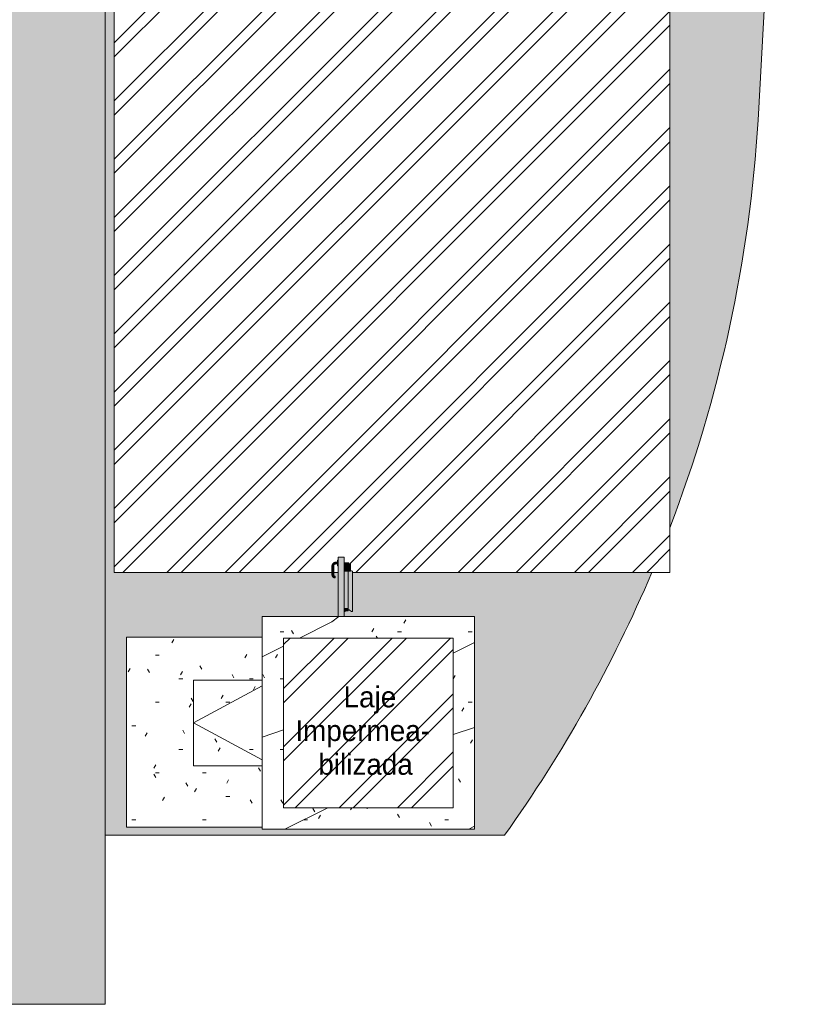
# Model space of a CAD drawing. Header units: millimetres. Extents: x -18260 to 188148, y -14086 to 2351883.
# Tile 525 of 592: x 72284 to 79089, y -10126 to -1623. Entities that reach past the tile are written whole.
import ezdxf

# ---------------------------------------------------------------- set-up
doc = ezdxf.new("R2010")
doc.units = ezdxf.units.MM
for name, color, linetype, lineweight in [('A-DOOR', 31, 'Continuous', 9), ('A-FLOR', 192, 'Continuous', 18), ('A-FLOR-PATT', 8, 'Continuous', 18), ('A-GLAZ', 151, 'Continuous', 9), ('A-ROOF', 132, 'Continuous', 9), ('A-ROOF-OTLN', 132, 'Continuous', 9), ('A-ROOF-PATT', 132, 'Continuous', 9), ('G-ANNO-TEXT', 231, 'Continuous', 9)]:
    doc.layers.add(name, color=color, linetype=linetype, lineweight=lineweight)
doc.styles.add('Century Gothic_3', font='GOTHIC.TTF', dxfattribs={"height": 180})
pattern_1 = [(45, (51790.14, 0), (-251.447, 251.447), []), (45, (51790.14, 381), (-251.447, 251.447), [])]

# ---------------------------------------------------------------- blocks, each defined once
blk = doc.blocks.new('CC_PORTA ABRIR_CORTA-FOGO_1 FOLHA LISA - FOLHA 0_60 x 1_80-4177358-PLANTA DE IMPERMEABILIZAÇÃO - 1 PAV_')
at = {"layer": 'A-DOOR', "lineweight": 5}
for color, points in [(255, [(-210, 92.5), (-210, 605), (-260, 605), (-260, 92.5)]), (71, [(-307, 455), (-299.5, 455.9), (-300.5, 530), (-314.5, 530), (-313.5, 455), (-308.9, 455)]), (71, [(-313.5, 530), (-300.5, 530), (-299.5, 530), (-294.4, 542.4), (-282, 548.5), (-282, 561.5), (-292.6, 559.7), (-299, 557.4), (-310.1, 546.2), (-313.1, 535.3)]), (71, [(-266, 547.5), (-266, 562.5), (-282, 561.5), (-282, 547.5)]), (71, [(-260, 555), (-260, 579.1), (-266, 579.1), (-266, 555)]), (71, [(-260, 530.9), (-260, 555), (-266, 555), (-266, 530.9)]), (256, [(-188, 524), (-170, 524), (-170, 556), (-210, 556), (-210, 524)]), (256, [(-170, 516.7), (-156.3, 516.7), (-157.7, 523.1), (-158.9, 524), (-210, 523.1), (-210, 516.7), (-184.5, 516.7)]), (256, [(-210, 495), (-155, 495), (-156.5, 516.7), (-210, 516.7)]), (256, [(-155.6, 505.9), (-153, 495), (-153.2, 554), (-170, 554), (-169.4, 524), (-157.7, 523.1), (-156.5, 518.8), (-156.3, 516.7)]), (71, [(-291.2, 428.6), (-287, 429.8), (-287, 442.2), (-287, 442.5), (-295.8, 446.2), (-300.5, 455), (-312.3, 455), (-313.4, 450.8), (-310.5, 440.9), (-299.8, 430.9), (-294.7, 429.6)]), (256, [(-188, 490), (-155, 490), (-155.6, 495), (-210, 495), (-210, 490), (-208, 490)]), (256, [(-210, 485), (-154.7, 486.1), (-156, 490), (-210, 490), (-210, 485.1)]), (256, [(-174, 164), (-174, 485), (-210, 485), (-210, 164), (-188, 164)]), (256, [(-141, 136), (-137, 140), (-137, 164), (-140, 164), (-140, 483.5), (-154.9, 487.5), (-155, 485), (-174, 485), (-174, 150), (-161.9, 149.2), (-142.7, 136)]), (256, [(-155, 491), (-153.9, 492), (-155, 491.4)]), (256, [(-140, 483.5), (-139.5, 485.2), (-155, 489.2), (-154.8, 488.3), (-141.2, 483.9)]), (256, [(-138, 164), (-139, 484.3), (-140, 483.5), (-139, 164), (-138.1, 164)]), (256, [(-210, 136), (-192, 143), (-174, 144), (-174, 164), (-210, 164), (-210, 143)])]:
    blk.add_hatch(color=color, dxfattribs=at).paths.add_polyline_path(points)
at = {"layer": 'A-DOOR', "color": 90, "lineweight": 5}
for p, q in [((-260, 92.5), (-260, 605)), ((-210, 605), (-260, 605)), ((-210, 605), (-210, 92.5)), ((-314.5, 530), (-314.5, 455)), ((-299.5, 455), (-299.5, 530)), ((-266, 562.5), (-282, 562.5)), ((-282, 547.5), (-266, 547.5)), ((-260, 580), (-266, 580)), ((-266, 555), (-266, 579.1)), ((-266, 530.9), (-266, 555)), ((-266, 530), (-260, 530)), ((-287, 442.5), (-287, 427.5)), ((-287, 427.5), (-287, 429.7)), ((-207.7, 135.8), (-208, 136.8)), ((-202.1, 138), (-207.7, 135.8)), ((-202.1, 138), (-202.4, 138.9)), ((-200.6, 138.6), (-201, 139.5)), ((-200.6, 138.6), (-201, 139.5)), ((-200.6, 138.6), (-201, 139.5)), ((-200.6, 138.6), (-201, 139.5)), ((-193.3, 141.4), (-200.6, 138.6)), ((-200.6, 138.6), (-193.3, 141.4)), ((-200.6, 138.6), (-196.3, 140.2)), ((-196.3, 140.2), (-200.6, 138.6)), ((-198.6, 140.4), (-198.3, 139.5)), ((-198.6, 140.4), (-198.3, 139.5)), ((-198, 140.7), (-197.7, 139.7)), ((-197.7, 139.7), (-198, 140.7)), ((-196, 140.4), (-197.7, 139.7)), ((-196.3, 140.2), (-197.7, 139.7)), ((-197.7, 139.7), (-196.3, 140.2)), ((-193.3, 141.4), (-197.2, 139.9)), ((-197.2, 139.9), (-193.3, 141.4)), ((-197.2, 141), (-196.8, 140.1)), ((-196.8, 140.1), (-197.2, 141)), ((-197.2, 139.9), (-196.8, 140.1)), ((-196.8, 140.1), (-197.2, 139.9)), ((-193, 141.6), (-196.8, 140.1)), ((-196.7, 141.2), (-196.3, 140.2)), ((-196.3, 140.2), (-196.7, 141.2)), ((-196, 140.4), (-196.3, 141.3)), ((-193.7, 142.4), (-193.3, 141.4)), ((-193.3, 141.4), (-193.7, 142.4)), ((-193, 141.6), (-193.3, 142.5))]:
    blk.add_line(p, q, dxfattribs=at)
at = {"layer": 'A-DOOR', "lineweight": 5}
for p, q in [((-210, 556), (-170, 556)), ((-170, 524), (-210, 524)), ((-210, 516.7), (-156.3, 516.7)), ((-170, 556), (-170, 524)), ((-169.4, 524), (-158.9, 524)), ((-153, 493), (-153, 554)), ((-210, 495), (-155, 495)), ((-210, 485), (-174, 485)), ((-210, 485), (-154.2, 485)), ((-174, 164), (-174, 485)), ((-155, 495), (-155, 490)), ((-138, 485), (-155, 490.5)), ((-154, 485), (-154.2, 485)), ((-154, 485), (-154, 491)), ((-154, 491), (-154, 489.3)), ((-153.7, 493), (-153, 493)), ((-138, 164), (-138, 485)), ((-174, 164), (-210, 164)), ((-210, 136), (-192, 143)), ((-192, 143), (-175, 143)), ((-174, 144), (-174, 164)), ((-174, 150), (-164.3, 150)), ((-161.9, 149.2), (-145.1, 136.8)), ((-142.7, 136), (-141, 136)), ((-137, 164), (-140, 164)), ((-139.5, 164), (-140, 164)), ((-137, 140), (-137, 164))]:
    blk.add_line(p, q, dxfattribs=at)
at = {"layer": 'A-DOOR', "color": 90, "lineweight": 5, "flags": 128}
for points in [[(-282, 562.5), (-283.3, 562.5), (-284.6, 562.4), (-285.9, 562.3), (-287.2, 562.1), (-288.5, 561.9), (-289.7, 561.6), (-291, 561.2), (-292.2, 560.9), (-293.4, 560.4), (-294.7, 559.9), (-295.8, 559.4), (-297, 558.8), (-298.1, 558.2), (-299.3, 557.5), (-300.4, 556.8), (-301.4, 556.1), (-302.4, 555.3), (-303.4, 554.4), (-304.4, 553.6), (-305.3, 552.6), (-306.2, 551.7), (-307, 550.7), (-307.9, 549.7), (-308.6, 548.6), (-309.3, 547.6), (-310, 546.5), (-310.7, 545.3), (-311.3, 544.2), (-311.8, 543), (-312.3, 541.8), (-312.7, 540.6), (-313.1, 539.3), (-313.5, 538.1), (-313.8, 536.8), (-314, 535.5), (-314.2, 534.2), (-314.4, 532.9), (-314.5, 531.7), (-314.5, 530.4), (-314.5, 530)], [(-299.5, 530), (-299.5, 530.7), (-299.4, 531.4), (-299.4, 532.1), (-299.3, 532.8), (-299.2, 533.5), (-299, 534.2), (-298.8, 534.8), (-298.6, 535.5), (-298.4, 536.2), (-298.1, 536.8), (-297.8, 537.5), (-297.5, 538.1), (-297.2, 538.7), (-296.8, 539.3), (-296.4, 539.9), (-296, 540.5), (-295.6, 541), (-295.2, 541.5), (-294.7, 542.1), (-294.2, 542.6), (-293.7, 543), (-293.2, 543.5), (-292.6, 543.9), (-292, 544.3), (-291.5, 544.7), (-290.9, 545.1), (-290.2, 545.4), (-289.6, 545.8), (-289, 546), (-288.3, 546.3), (-287.7, 546.6), (-287, 546.8), (-286.3, 547), (-285.7, 547.1), (-285, 547.2), (-284.3, 547.4), (-283.6, 547.4), (-282.9, 547.5), (-282.2, 547.5), (-282, 547.5)], [(-314.5, 455), (-314.5, 453.9), (-314.4, 452.8), (-314.3, 451.7), (-314.1, 450.6), (-314, 449.5), (-313.7, 448.5), (-313.4, 447.4), (-313.1, 446.3), (-312.7, 445.3), (-312.3, 444.3), (-311.9, 443.3), (-311.4, 442.3), (-310.9, 441.3), (-310.3, 440.4), (-309.7, 439.5), (-309.1, 438.6), (-308.4, 437.7), (-307.7, 436.9), (-306.9, 436.1), (-306.2, 435.3), (-305.4, 434.5), (-304.5, 433.8), (-303.7, 433.1), (-302.8, 432.5), (-301.9, 431.9), (-300.9, 431.3), (-300, 430.7), (-299, 430.2), (-298, 429.8), (-297, 429.4), (-295.9, 429), (-294.9, 428.7), (-293.8, 428.4), (-292.8, 428.1), (-291.7, 427.9), (-290.6, 427.7), (-289.5, 427.6), (-288.4, 427.5), (-287.3, 427.5), (-287, 427.5)], [(-287, 442.5), (-287.5, 442.5), (-288, 442.5), (-288.5, 442.6), (-289, 442.7), (-289.5, 442.7), (-290, 442.9), (-290.5, 443), (-290.9, 443.1), (-291.4, 443.3), (-291.9, 443.5), (-292.3, 443.7), (-292.8, 443.9), (-293.2, 444.2), (-293.6, 444.4), (-294.1, 444.7), (-294.5, 445), (-294.9, 445.3), (-295.2, 445.6), (-295.6, 445.9), (-296, 446.3), (-296.3, 446.7), (-296.6, 447), (-296.9, 447.4), (-297.2, 447.8), (-297.5, 448.2), (-297.8, 448.7), (-298, 449.1), (-298.3, 449.6), (-298.5, 450), (-298.7, 450.5), (-298.8, 450.9), (-299, 451.4), (-299.1, 451.9), (-299.2, 452.4), (-299.3, 452.9), (-299.4, 453.4), (-299.4, 453.9), (-299.5, 454.4), (-299.5, 454.9), (-299.5, 455)]]:
    blk.add_lwpolyline(points, dxfattribs=at)
at = {"layer": 'A-DOOR', "lineweight": 5, "flags": 128}
for points in [[(-156.3, 516.7), (-155.6, 505.9), (-155, 495)], [(-155, 556), (-154.9, 556), (-154.8, 556), (-154.8, 556), (-154.7, 556), (-154.6, 556), (-154.5, 555.9), (-154.4, 555.9), (-154.4, 555.9), (-154.3, 555.9), (-154.2, 555.8), (-154.1, 555.8), (-154.1, 555.8), (-154, 555.7), (-153.9, 555.7), (-153.9, 555.7), (-153.8, 555.6), (-153.7, 555.6), (-153.7, 555.5), (-153.6, 555.4), (-153.6, 555.4), (-153.5, 555.3), (-153.5, 555.3), (-153.4, 555.2), (-153.4, 555.1), (-153.3, 555.1), (-153.3, 555), (-153.2, 554.9), (-153.2, 554.9), (-153.2, 554.8), (-153.1, 554.7), (-153.1, 554.6), (-153.1, 554.6), (-153.1, 554.5), (-153, 554.4), (-153, 554.3), (-153, 554.3), (-153, 554.2), (-153, 554.1), (-153, 554), (-153, 554)]]:
    blk.add_lwpolyline(points, dxfattribs=at)
at = {"layer": 'A-DOOR', "lineweight": 5}
for centre, radius, start, end in [((-175, 144), 1, 270, 0), ((-164.3, 146), 4, 53.59691, 90), ((-142.7, 140), 4, 233.59691, 270), ((-141, 140), 4, 270, 360)]:
    blk.add_arc(centre, radius, start, end, dxfattribs=at)
for points, knots in [([(-158.9, 524), (-158.5, 524), (-157.8, 523.6), (-157.2, 522.1), (-156.6, 520.1), (-156.4, 518.2), (-156.3, 516.7)], [0, 0, 0, 0, 0.333333, 0.5, 0.666667, 1, 1, 1, 1]), ([(-155, 490), (-155, 489.2), (-155, 488.1), (-154.8, 486.8), (-154.7, 485.9), (-154.5, 485.2), (-154.3, 485), (-154.2, 485)], [0, 0, 0, 0, 0.285714, 0.428571, 0.571429, 0.785714, 1, 1, 1, 1]), ([(-154, 491), (-154, 491.3), (-154, 491.7), (-153.9, 492.3), (-153.9, 492.6), (-153.8, 492.7), (-153.8, 492.8)], [0, 0, 0, 0, 0.2857143, 0.4285714, 0.5714286, 0.7142857, 0.7142857, 0.7142857, 0.7142857]), ([(-153.8, 492.8), (-153.8, 492.7), (-153.9, 492.6), (-153.9, 492.2), (-154, 491.7), (-154, 491.2), (-154, 491)], [0.2857143, 0.2857143, 0.2857143, 0.2857143, 0.4285714, 0.5714286, 0.7857143, 1, 1, 1, 1]), ([(-140, 483.5), (-139.8, 483.7), (-139.6, 483.9), (-139.2, 484.1), (-139, 484.3), (-138.8, 484.4), (-138.6, 484.6), (-138.4, 484.7), (-138.2, 484.8), (-138, 485), (-138, 485), (-138, 485)], [0, 0, 0, 0, 0.166667, 0.25, 0.333333, 0.416667, 0.5, 0.583333, 0.666667, 0.833333, 1, 1, 1, 1])]:
    blk.add_open_spline(points, degree=3, knots=knots, dxfattribs=at)
blk = doc.blocks.new('CHAPIM2 - CHAPIM-4066026-PLANTA DE IMPERMEABILIZAÇÃO - 1 PAV_')
at = {"layer": 'A-ROOF-PATT', "lineweight": 5}
h = blk.add_hatch(dxfattribs=at)
h.set_pattern_fill('FP_230', color=71, style=0, pattern_type=2)
h.set_pattern_definition([(0, (365, -3e-05), (812.8, 203.2), [33.528, -576.072, 33.528, -576.072, -3251.2]), (0, (365, -3e-05), (812.8, 203.2), [-1219.2, 33.528, -1185.672, 33.528, -576.072, -1422.4]), (0, (365, -3e-05), (812.8, 203.2), [-3048, 33.528, -372.872, 33.528, -982.472]), (120, (669.8, 101.6), (-582.3764, 602.3054), [33.528, -576.072, 33.528, -576.072, -3251.2]), (120, (669.8, 101.6), (-582.3764, 602.3054), [-1219.2, 33.528, -1185.672, 33.528, -576.072, -1422.4]), (120, (669.8, 101.6), (-582.3764, 602.3054), [-3048, 33.528, -372.872, 33.528, -982.472]), (240, (771.4, 508), (-230.4236, -805.5054), [33.528, -576.072, 33.528, -576.072, -3251.2]), (240, (771.4, 508), (-230.4236, -805.5054), [-1219.2, 33.528, -1185.672, 33.528, -576.072, -1422.4]), (240, (771.4, 508), (-230.4236, -805.5054), [-3048, 33.528, -372.872, 33.528, -982.472])])
h.paths.add_polyline_path([(22953.9, -8613.3), (24788.9, -8613.3), (24788.9, -6778.3), (22953.9, -6778.3), (22953.9, -8595.8)])
h.paths.add_polyline_path([(24079.7, -8428.3), (23138.9, -8428.3), (23138.9, -6963.3), (24603.9, -6963.3), (24603.9, -8428.3)])
h = blk.add_hatch(dxfattribs=at)
h.set_pattern_fill('FP_231', color=71, style=0, pattern_type=2)
h.set_pattern_definition([(216.87, (1000, 1587.5), (4762.4943, 3175.0085), [793.75, -7143.75]), (206.565, (1952.5, 1111.25), (-1587.501, -1587.5), [1774.88, -1774.88]), (198.435, (1952.5, 317.5), (-3174.997, -1587.503), [1004.02, -4016.09])])
h.paths.add_polyline_path([(22953.9, -8613.3), (24788.9, -8613.3), (24788.9, -6778.3), (22953.9, -6778.3), (22953.9, -8595.8)])
h.paths.add_polyline_path([(24079.7, -8428.3), (23138.9, -8428.3), (23138.9, -6963.3), (24603.9, -6963.3), (24603.9, -8428.3)])
at = {"layer": 'A-ROOF-OTLN', "color": 90, "lineweight": 5}
for p, q in [((22953.9, -6778.3), (24788.9, -6778.3)), ((22953.9, -8613.3), (22953.9, -6778.3)), ((24788.9, -6778.3), (24788.9, -8613.3)), ((24603.9, -6963.3), (23138.9, -6963.3)), ((23138.9, -6963.3), (23138.9, -8428.3)), ((24603.9, -8428.3), (24603.9, -6963.3)), ((24603.9, -8428.3), (23138.9, -8428.3)), ((24788.9, -8613.3), (22953.9, -8613.3))]:
    blk.add_line(p, q, dxfattribs=at)
blk = doc.blocks.new('FX-HRT-JANELA_MAXIM-AR-1FL - 80x80cm-1FL-ALU-3_0cmFolha-4214702-PLANTA DE IMPERMEABILIZAÇÃO - 1 PAV_')
at = {"layer": 'A-GLAZ', "color": 90, "lineweight": 5}
for p, q in [((-370, 685), (370, 685)), ((-370, 92.5), (-370, 685)), ((-320, 92.5), (0, 685)), ((320, 92.5), (0, 685)), ((370, 685), (370, 92.5))]:
    blk.add_line(p, q, dxfattribs=at)
blk = doc.blocks.new('BE-PMSa-MOD-ARQ-CONEXAODOFUTURO-EX-000-R_rvt-2-PLANTA DE IMPERMEABILIZAÇÃO - 1 PAV_')
at = {"layer": 'A-FLOR-PATT', "lineweight": 5}
h = blk.add_hatch(dxfattribs=at)
h.set_pattern_fill('FP_99', color=55, style=0, pattern_type=2)
h.set_pattern_definition([(225, (1821.38, -1013.34), (1e-14, -212.132), [450, -150]), (315, (1715.32, -1119.4), (0, -212.132), [450, -150])])
h.paths.add_polyline_path([(-17588.6, -10125.8), (-17588.6, 5919.2), (-17905.7, 5919.2), (-18260.1, -10125.8)])
h.paths.add_polyline_path([(24376.4, -8664), (24683.7, -8664), (24895.4, -8357.9), (25097.5, -8045.3), (25289.6, -7726.5), (25471.6, -7401.8), (25643.3, -7071.6), (25804.6, -6736.1), (25955.3, -6395.7), (23368.4, -6395.7), (23369.4, -6730.8), (23365.4, -6734.8), (23361.3, -6734.1), (23342.1, -6720.8), (23332.4, -6720.9), (23331.4, -6727.8), (23314.4, -6727.8), (23296.4, -6735), (23296.4, -6778.3), (24423.9, -6778.3), (24423.9, -8613.3), (22588.9, -8613.3), (22588.9, -8595.8), (21416.4, -8595.8), (21416.4, -6955.8), (22588.9, -6955.8), (22588.9, -6778.3), (23246.4, -6778.3), (23246.4, -6395.7), (23206.9, -6395.7), (23206.9, -6416.4), (23211.7, -6425.2), (23218.5, -6428.6), (23219.4, -6429.3), (23219.4, -6441.1), (23215.1, -6442.2), (23204.1, -6438.1), (23195.3, -6428.7), (23193, -6420.1), (23192.9, -6415.8), (23191.9, -6415.8), (23191.9, -6395.7), (21311.4, -6395.7), (21311.4, -395.7), (26110.1, -395.7), (26110.1, -6012), (26234.4, -5672.4), (26348.3, -5329.1), (26451.6, -4982.5), (26544.3, -4632.9), (26626.4, -4280.7), (26697.6, -3926.1), (26757.9, -3569.5), (26807.4, -3211.3), (26845.9, -2851.7), (26873.4, -2491.1), (27298.5, 5174.6), (21231.4, 5390.6), (21231.4, -8664), (24238.9, -8664)])
h.paths.add_polyline_path([(-1658.6, 134.2), (164.4, 134.2), (164.4, 1841.1), (-1658.6, 1840.7), (-1658.6, 258.2)])
h.paths.add_polyline_path([(22863.9, 836.7), (22863.9, 4371.7), (24548.9, 4371.7), (24548.9, 836.7), (22881.4, 836.7)])
h.paths.add_polyline_path([(26541.4, 3992.4), (26422.4, 3992.4), (26422.4, 5123.6), (27022.4, 5123.6), (27022.4, 3992.4)])
h.paths.add_polyline_path([(19968.4, 4641.7), (19999.4, 4641.7), (19999.4, 4674.2), (15923.9, 4674.2), (15923.9, 4641.7), (16272.6, 4641.7), (16272.6, 4671.7), (19622.6, 4670.8), (19622.6, 4641.7), (19958.4, 4641.7)])
h.paths.add_polyline_path([(15653.9, 4641.7), (15653.9, 4674.2), (12268.9, 4674.2), (12268.9, 4641.7), (12287.6, 4641.7), (12287.6, 4671.7), (15637.6, 4670.8), (15637.6, 4641.7), (15650.9, 4641.7)])
h.paths.add_polyline_path([(-8301.1, 4641.7), (-8301.1, 4674.2), (-11733.6, 4674.2), (-11733.6, 4641.7), (-11704.9, 4641.7), (-11704.9, 4671.7), (-8354.9, 4670.8), (-8354.9, 4641.7), (-8304.1, 4641.7)])
h.paths.add_polyline_path([(-16088.1, 4641.7), (-15848.6, 4641.7), (-15848.6, 4671.7), (-12498.6, 4670.8), (-12498.6, 4641.7), (-12028.6, 4641.7), (-12028.6, 4674.2), (-16356.6, 4674.2), (-16356.6, 4641.7), (-16295.6, 4641.7)])
h.paths.add_polyline_path([(-16611.6, 5447.2), (-16356.6, 5447.2), (-16356.6, 5479.2), (-16626.6, 5479.2), (-16626.6, 5447.2)])
h = blk.add_hatch(dxfattribs=at)
h.set_pattern_fill('FP_2', color=55, style=0, pattern_type=2)
h.set_pattern_definition([(0, (0, 0), (812.8, 203.2), [33.528, -576.072, 33.528, -576.072, -3251.2]), (0, (0, 0), (812.8, 203.2), [-1219.2, 33.528, -1185.672, 33.528, -576.072, -1422.4]), (0, (0, 0), (812.8, 203.2), [-3048, 33.528, -372.872, 33.528, -982.472]), (120, (304.8, 101.6), (-582.3764, 602.3054), [33.528, -576.072, 33.528, -576.072, -3251.2]), (120, (304.8, 101.6), (-582.3764, 602.3054), [-1219.2, 33.528, -1185.672, 33.528, -576.072, -1422.4]), (120, (304.8, 101.6), (-582.3764, 602.3054), [-3048, 33.528, -372.872, 33.528, -982.472]), (240, (406.4, 508), (-230.4236, -805.5054), [33.528, -576.072, 33.528, -576.072, -3251.2]), (240, (406.4, 508), (-230.4236, -805.5054), [-1219.2, 33.528, -1185.672, 33.528, -576.072, -1422.4]), (240, (406.4, 508), (-230.4236, -805.5054), [-3048, 33.528, -372.872, 33.528, -982.472])])
h.paths.add_polyline_path([(-5768.9, -10125.8), (14705.4, -10125.8), (14705.4, -9779.9), (14699.4, -9779.9), (14699.4, -9763.2), (14681.7, -9763.8), (14671, -9768.5), (14665.9, -9780.7), (14665.9, -9856.3), (14670.7, -9865.1), (14677.5, -9868.5), (14678.4, -9869.2), (14678.4, -9881), (14674.1, -9882.1), (14663.1, -9878), (14654.5, -9869.2), (14652, -9860), (14651.9, -9855.7), (14650.9, -9855.7), (14651.9, -9780.7), (14653.7, -9770.1), (14656.9, -9762.9), (14667.1, -9752.6), (14683.4, -9748.2), (14699.4, -9748.2), (14699.4, -9731.6), (14705.4, -9731.6), (14705.4, -9705.7), (14755.4, -9705.7), (14755.4, -9754.7), (14795.4, -9754.7), (14796, -9756.7), (14812.4, -9756.7), (14811.4, -9815.7), (14810.3, -9815.7), (14811.5, -9818.2), (14811.4, -9819.3), (14811.4, -9820.9), (14827.4, -9827.2), (14827.4, -10125.8), (21231.4, -10125.8), (21231.4, 5919.2), (12003.9, 5918.5), (12003.9, 5447.2), (12268.9, 5447.2), (12268.9, 4674.2), (15653.9, 4674.2), (15653.9, 5447.2), (15923.9, 5447.2), (15923.9, 4674.2), (19999.4, 4674.2), (19999.4, 5447.2), (20269.4, 5447.2), (20269.4, 4280.7), (20299.4, 4280.7), (20298.5, 1530.7), (20269.4, 1530.7), (20269.4, 1143.6), (20299.4, 1143.6), (20298.5, -1606.4), (20269.4, -1606.4), (20269.4, -2040.2), (20299.4, -2040.2), (20298.5, -4790.2), (20269.4, -4790.2), (20269.4, -5273.9), (20299.4, -5273.9), (20298.5, -8023.9), (20269.4, -8023.9), (20269.4, -9308.8), (19999.4, -9308.8), (19999.4, -8513.8), (19913.4, -8513.8), (19913.4, -8347.8), (19635.4, -8347.8), (19635.4, -8377.8), (16285.4, -8377), (16285.4, -8347.8), (15971.9, -8347.8), (15971.9, -8513.8), (15921.4, -8513.8), (15921.4, -9312.6), (15651.4, -9312.6), (15651.4, -8513.8), (15603.4, -8513.8), (15603.4, -8377.8), (12316.9, -8377.8), (12316.9, -8513.8), (12293.9, -8513.8), (12293.9, -9312.6), (11998.9, -9312.6), (11998.9, -8513.8), (11950.9, -8513.8), (11950.9, -8347.8), (11867.6, -8347.8), (11867.6, -8377.8), (8517.6, -8377), (8517.6, -8347.8), (8434.4, -8347.8), (8434.4, -8513.8), (8386.4, -8513.8), (8386.4, -9312.6), (8116.4, -9312.6), (8116.4, -9125.8), (2121.4, -9125.8), (2121.4, -9312.6), (1851.4, -9312.6), (1851.4, -9125.8), (-4143.6, -9125.8), (-4143.6, -9312.6), (-4413.6, -9312.6), (-4413.6, -8513.8), (-4461.6, -8513.8), (-4461.6, -8347.8), (-4547.4, -8347.8), (-4547.4, -8377.8), (-7897.4, -8377), (-7897.4, -8347.8), (-7983.1, -8347.8), (-7983.1, -8513.8), (-8031.1, -8513.8), (-8031.1, -9308.8), (-8301.1, -9308.8), (-8301.1, -8513.8), (-8349.1, -8513.8), (-8349.1, -8347.8), (-8354.9, -8347.8), (-8354.9, -8377.8), (-11704.9, -8377), (-11705.7, -8347.8), (-11710.6, -8347.8), (-11710.6, -8513.8), (-11758.6, -8513.8), (-11758.6, -9308.8), (-12028.6, -9308.8), (-12028.6, -8513.8), (-12076.6, -8513.8), (-12076.6, -8347.8), (-12498.6, -8347.8), (-12498.6, -8377.8), (-15848.6, -8377), (-15848.6, -8347.8), (-16270.6, -8347.8), (-16270.6, -8513.8), (-16356.6, -8513.8), (-16356.6, -9308.8), (-16626.6, -9308.8), (-16626.6, -7987.1), (-16656.6, -7987.1), (-16655.7, -5237.1), (-16626.6, -5237.1), (-16626.6, -4803.3), (-16656.6, -4803.3), (-16655.7, -2053.3), (-16626.6, -2053.3), (-16626.6, -1620.8), (-16656.6, -1620.8), (-16655.7, 1129.2), (-16626.6, 1129.2), (-16626.6, 1534.2), (-16656.6, 1534.2), (-16655.8, 4291.7), (-16626.6, 4291.7), (-16626.6, 5479.2), (-16356.6, 5479.2), (-16356.6, 4674.2), (-12028.6, 4674.2), (-12028.6, 5447.2), (-11733.6, 5446.9), (-11733.6, 4674.2), (-8301.1, 4674.2), (-8301.1, 5447.2), (-8031.1, 5447.2), (-8031.1, 5919.2), (-17588.6, 5919.2), (-17588.6, -10125.8), (-10486.3, -10125.8)])
h.paths.add_polyline_path([(14665.7, -9780.7), (14665.6, -9779.8), (14665.6, -9780.7)])
h.paths.add_polyline_path([(15648.4, -8468.8), (15650.9, -8468.8), (15650.9, -8347.8), (15648.4, -8347.8), (15648.4, -8349.4)])
h = blk.add_hatch(dxfattribs=at)
h.set_pattern_fill('FP_233', color=55, style=0, pattern_type=2)
h.set_pattern_definition([(0, (166.54, 0), (812.071, 203.2), [33.498, -575.556, 33.498, -575.556, -3248.285]), (0, (166.54, 0), (812.071, 203.2), [-1218.107, 33.498, -1184.609, 33.498, -575.556, -1421.125]), (0, (166.54, 0), (812.071, 203.2), [-3045.267, 33.498, -372.538, 33.498, -981.591]), (119.978, (471.07, 101.6), (-581.8565, 602.303), [33.52, -575.943, 33.52, -3826.414]), (119.978, (471.07, 101.6), (-581.8565, 602.303), [-642.984, -575.943, 33.52, -1185.406, -2031.545]), (119.978, (471.07, 101.6), (-581.8565, 602.303), [-2437.854, 33.52, -575.943, 33.52, -1388.561]), (119.978, (471.07, 101.6), (-581.8565, 602.303), [-3080.838, -372.788, 33.52, -982.252]), (240.022, (572.58, 508), (-230.221, -805.5046), [33.52, -575.943, 33.52, -3826.414]), (240.022, (572.58, 508), (-230.221, -805.5046), [-642.984, -575.943, 33.52, -1185.406, -2031.545]), (240.022, (572.58, 508), (-230.221, -805.5046), [-2437.854, 33.52, -575.943, 33.52, -1388.561]), (240.022, (572.58, 508), (-230.221, -805.5046), [-3080.838, -372.788, 33.52, -982.252])])
h.paths.add_polyline_path([(21650.8, -8595.8), (22588.9, -8595.8), (22588.9, -6955.8), (21416.4, -6955.8), (21416.4, -8595.8)])
at = {"layer": 'A-FLOR', "color": 250, "lineweight": 5}
for p, q in [((21231.4, -10125.8), (21231.4, 5919.2)), ((26873.4, -2491.1), (27298.5, 5174.6)), ((21416.4, -8595.8), (21416.4, -6955.8)), ((21416.4, -6955.8), (22588.9, -6955.8)), ((21231.4, -8664), (24683.7, -8664)), ((22588.9, -8595.8), (21416.4, -8595.8)), ((14827.1, -10125.8), (21231.4, -10125.8))]:
    blk.add_line(p, q, dxfattribs=at)
for start, end in [(339.02518, 356.51237), (324.42556, 337.02419)]:
    blk.add_arc((15045.3, -1770.2), 11850, start, end, dxfattribs=at)
at = {"layer": 'A-DOOR', "color": 250, "lineweight": 5}
blk.add_blockref('CC_PORTA ABRIR_CORTA-FOGO_1 FOLHA LISA - FOLHA 0_60 x 1_80-4177358-PLANTA DE IMPERMEABILIZAÇÃO - 1 PAV_', (23506.4, -6870.8), dxfattribs=at)
at = {"layer": 'A-GLAZ', "color": 250, "lineweight": 5, "rotation": 90.00000000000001}
blk.add_blockref('FX-HRT-JANELA_MAXIM-AR-1FL - 80x80cm-1FL-ALU-3_0cmFolha-4214702-PLANTA DE IMPERMEABILIZAÇÃO - 1 PAV_', (22681.4, -7695.8), dxfattribs=at)
at = {"layer": 'A-ROOF', "color": 250, "lineweight": 5}
blk.add_blockref('CHAPIM2 - CHAPIM-4066026-PLANTA DE IMPERMEABILIZAÇÃO - 1 PAV_', (-365, 0), dxfattribs=at)

msp = doc.modelspace()

# ---------------------------------------------------------------- hatches: boundary and pattern name
at = {"layer": 'A-FLOR'}
h = msp.add_hatch(dxfattribs=at)
h.set_pattern_fill('FP_1', color=94, style=0, pattern_type=2)
h.set_pattern_definition(pattern_1)
h.paths.add_polyline_path([(75158.528, -6395.748), (77900.278, -6395.748), (77900.278, -395.748), (73101.528, -395.748), (73101.528, -6395.748), (74982.028, -6395.748), (74983.033, -6340.841), (74984.871, -6330.231), (74988.018, -6322.955), (74998.278, -6312.695), (75014.528, -6308.341), (75030.528, -6308.341), (75030.528, -6291.693), (75036.528, -6291.693), (75036.528, -6265.841), (75086.528, -6265.841), (75086.528, -6314.841), (75126.528, -6314.841), (75127.164, -6316.841), (75143.528, -6316.841), (75142.504, -6375.841), (75141.488, -6375.841), (75142.618, -6378.275), (75142.57, -6379.395), (75142.589, -6381.022), (75158.528, -6387.301)])
h.paths.add_polyline_path([(74997.028, -6395.748), (75036.528, -6395.748), (75036.528, -6339.989), (75030.528, -6339.989), (75030.528, -6323.341), (75012.826, -6323.861), (75002.104, -6328.586), (74997.028, -6340.841)])
h = msp.add_hatch(dxfattribs=at)
h.set_pattern_fill('FP_1', color=214, style=0, pattern_type=2)
h.set_pattern_definition(pattern_1)
h.paths.add_polyline_path([(75504.804, -8428.341), (76029.028, -8428.341), (76029.028, -6963.341), (74564.028, -6963.341), (74564.028, -8428.341)])

# ---------------------------------------------------------------- linework, layer by layer
for p, q in [((73101.528, -395.748), (73101.528, -6395.748)), ((77900.278, -6395.748), (77900.278, -395.748)), ((73101.528, -6395.748), (74982.283, -6395.748)), ((74996.772, -6395.748), (75036.528, -6395.748)), ((75158.26, -6395.748), (77900.278, -6395.748))]:
    msp.add_line(p, q, dxfattribs=at)

# ---------------------------------------------------------------- block references
at = {"color": 50, "lineweight": 5}
msp.add_blockref('BE-PMSa-MOD-ARQ-CONEXAODOFUTURO-EX-000-R_rvt-2-PLANTA DE IMPERMEABILIZAÇÃO - 1 PAV_', (51790.143, 0), dxfattribs=at)

# ---------------------------------------------------------------- texts
at = {"layer": 'G-ANNO-TEXT', "color": 7, "char_height": 180, "attachment_point": 1, "style": 'Century Gothic_3'}
for s, insert, width in [('Laje', (75082.33, -7381.422), 585.23187), ('Impermea-', (74665.611, -7672.464), 1595.35812), ('bilizada', (74864.049, -7963.505), 1122.3625)]:
    msp.add_mtext(s, dxfattribs=dict(at, insert=insert, width=width))

doc.saveas('drawing.dxf')
